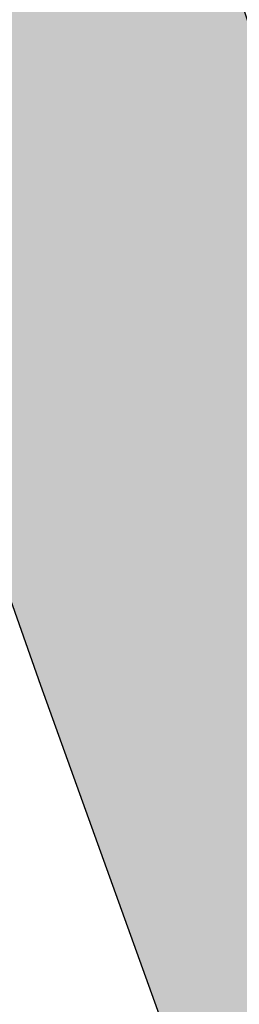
# Model space of a CAD drawing. Header units: millimetres. Extents: x -767 to 1132, y -388 to 938.
# Tile 544 of 656: x -691.42 to -687.31, y 350.81 to 369.21. Entities that reach past the tile are written whole.
import ezdxf

# ---------------------------------------------------------------- set-up
doc = ezdxf.new("R2010")
doc.units = ezdxf.units.MM
doc.header["$LTSCALE"] = 0.5
doc.linetypes.add('FB_MARK_3_5', pattern=[30, 15, -15])
for name, color, linetype, lineweight in [('BPR-LM_MARK_neu', 255, 'Continuous', 25), ('BPR-LS_COL_Grün', 255, 'Continuous', 25), ('LPB_-_LPB_SRF_PROM', 255, 'Continuous', 13)]:
    doc.layers.add(name, color=color, linetype=linetype, lineweight=lineweight)

# ---------------------------------------------------------------- blocks, each defined once
blk = doc.blocks.new('S_Grünflächen (2D)')
at = {"layer": 'BPR-LS_COL_Grün', "linetype": 'Continuous', "lineweight": 0}
h = blk.add_hatch(color=9, dxfattribs=at)
edge = h.paths.add_edge_path()
edge.add_line((-412.135, 27.332), (-413.233, 25.358))
edge.add_line((-413.233, 25.358), (-413.367, 24.917))
edge.add_line((-413.367, 24.917), (-413.424, 24.014))
edge.add_line((-413.424, 24.014), (-399.52, -15.297))
edge.add_line((-399.52, -15.297), (-375.897, -80.765))
edge.add_line((-375.897, -80.765), (-347.813, -159.082))
edge.add_line((-347.813, -159.082), (-343.292, -171.382))
edge.add_line((-343.292, -171.382), (-328.728, -211.528))
edge.add_arc((-348.852, -177.71), 39.352, 300.7569, 301.3975)
edge.add_arc((-333.04, -203.618), 9, 301.3975, 379.9175)
edge.add_line((-324.578, -200.552), (-349.67, -131.326))
edge.add_line((-349.67, -131.326), (-349.673, -131.319))
edge.add_line((-349.673, -131.319), (-351.776, -125.49))
edge.add_line((-351.776, -125.49), (-389.229, -22.126))
edge.add_arc((-188.97, 50.436), 213, 197.73354, 199.91753, ccw=False)
edge.add_arc((-1153.835, -258.114), 800, 17.73354, 19.039978)
edge.add_line((-397.603, 2.868), (-397.603, 2.868))
edge.add_arc((-364.102, 16.958), 36.343, 198.9196, 202.812, ccw=False)
edge.add_line((-398.482, 5.174), (-398.482, 5.174))
edge.add_line((-398.482, 5.174), (-399.895, 9.125))
edge.add_line((-399.895, 9.125), (-399.895, 9.125))
edge.add_arc((-470.74, -22.144), 77.439, 23.81579, 34.55228)
edge.add_line((-406.961, 21.776), (-406.961, 21.776))
edge.add_line((-406.961, 21.776), (-406.961, 21.776))
edge.add_arc((-386.508, 35.86), 24.833, 198.8536, 214.5523, ccw=False)
edge.add_line((-410.009, 27.835), (-410.009, 27.835))
edge.add_arc((-410.725, 26.119), 1.86, 67.3435, 139.282)
at = {"layer": 'BPR-LS_COL_Grün', "elevation": 35.7, "flags": 128}
blk.add_lwpolyline([(-413.424, 24.014), (-399.52, -15.297), (-375.897, -80.765), (-347.813, -159.082), (-343.292, -171.382), (-328.728, -211.528, 0.002795), (-328.351, -211.301, 0.356674), (-324.578, -200.552), (-349.67, -131.326), (-349.673, -131.319), (-351.776, -125.49), (-389.229, -22.126, -0.00953), (-391.849, -14.442, 0.0057), (-397.603, 2.868), (-397.603, 2.868, -0.016985), (-398.482, 5.174), (-398.482, 5.174), (-399.895, 9.125), (-399.895, 9.125, 0.046881), (-406.961, 21.776)], format="xyb", dxfattribs=at)
blk = doc.blocks.new('S_Hauptstraße (2D)')
at = {"layer": 'BPR-LM_MARK_neu', "linetype": 'FB_MARK_3_5', "lineweight": 5, "elevation": 35.7, "flags": 128}
blk.add_lwpolyline([(-824.227, -67.614), (-861.68, 35.75), (-861.68, 35.75, -0.00953), (-864.26, 43.317), (-864.26, 43.317, 0.010096), (-874.762, 74.006), (-885.614, 103.747)], format="xyb", dxfattribs=at)
at = {"layer": 'BPR-LM_MARK_neu', "lineweight": 5, "elevation": 35.7, "flags": 128}
blk.add_lwpolyline([(-848.484, 9.605), (-858.39, 36.942, -0.00953), (-860.926, 44.383, 0.010096), (-871.474, 75.206), (-881.687, 103.194)], format="xyb", dxfattribs=at)

msp = doc.modelspace()

# ---------------------------------------------------------------- block references
at = {"layer": 'LPB_-_LPB_SRF_PROM', "color": 7}
msp.add_blockref('S_Grünflächen (2D)', (-291.512, 372.072, 14.1), dxfattribs=at)

# ---------------------------------------------------------------- next in the draw order: block references
msp.add_blockref('S_Hauptstraße (2D)', (183.995, 315.303, 14.1), dxfattribs=at)

doc.saveas('drawing.dxf')
